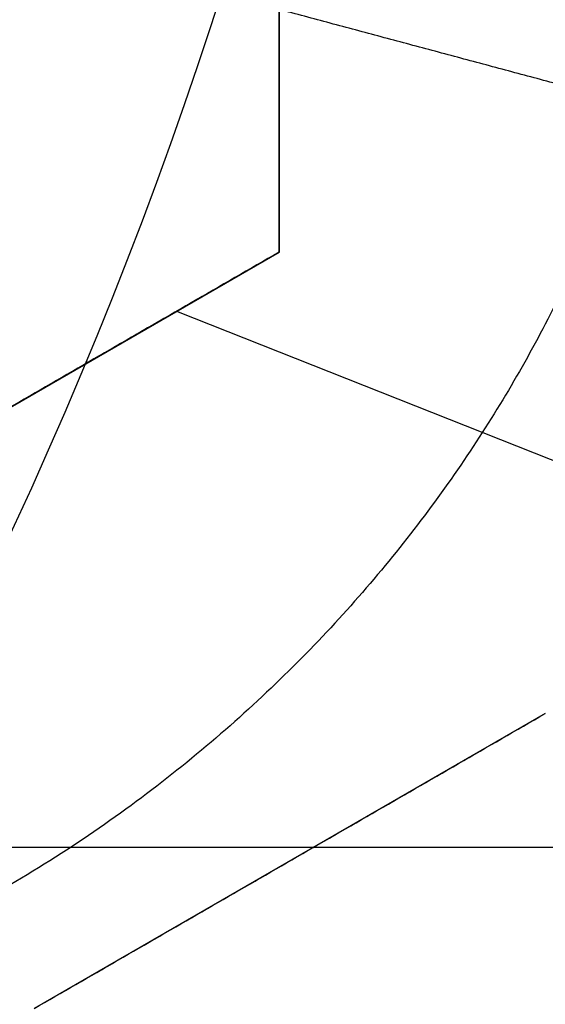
# Model space of a CAD drawing. Header units: centimetres. Extents: x -10 to 8.9, y -29.1 to -8.
# Tile 649 of 1035: x -6.3557 to -6.331, y -28.3174 to -28.2712. Entities that reach past the tile are written whole.
import ezdxf

# ---------------------------------------------------------------- set-up
doc = ezdxf.new("R2010")
doc.units = ezdxf.units.CM
doc.layers.add('Default', color=7, linetype='Continuous', true_color=0x000000)

msp = doc.modelspace()

# ---------------------------------------------------------------- linework, layer by layer
at = {"layer": 'Default'}
for p, q in [((-6.343500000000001, -28.28207626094, 0.2730369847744), (-6.343500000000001, -28.25436344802, 0.2730369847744)), ((-6.36749999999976, -28.29593266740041, 0.27456905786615), (-6.343499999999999, -28.28207626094, 0.27456905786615)), ((-6.348312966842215, -28.28485354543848, 0.2994401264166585), (-6.275348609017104, -28.31374217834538, 0.270877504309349)), ((-6.355499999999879, -28.28900446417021, 0.248070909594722), (-6.355499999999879, -28.28900446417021, 0.3012797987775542)), ((-6.331000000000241, -28.30372689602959, 0.2670937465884), (-6.355, -28.31758330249, 0.2670937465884)), ((-6.960094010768, -28.31, -1.236260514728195), (-6.139905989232, -28.31, -1.236260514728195)), ((-6.343000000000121, -28.31065509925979, 0.2405952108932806), (-6.343000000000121, -28.31065509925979, 0.2938040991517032))]:
    msp.add_line(p, q, dxfattribs=at)
at = {"layer": 'Default', "extrusion": (0, 0, -1)}
for centre, radius, start, end in [((6.550000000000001, -28.205, -0.45), 0.9, 90, 270), ((6.550000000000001, -28.205, 0.3399975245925), 0.8999999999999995, 90, 270), ((6.550000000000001, -28.205, 1.15), 0.8550000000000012, 90, 270), ((6.550000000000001, -28.205, -0.4), 0.5999999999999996, 90, 270), ((6.550000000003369, -28.20500000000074, -0.1625), 0.1937629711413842, 173.8385486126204, 216.1614513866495), ((6.550000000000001, -28.205, 0.82), 0.8250000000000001, 180, 0), ((6.550000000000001, -28.205, 1.03), 0.82, 180, 0), ((6.550000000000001, -28.205, 1.005), 0.7950000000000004, 180, 0), ((6.550000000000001, -28.205, 0.87), 0.7825000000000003, 180, 0), ((6.550000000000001, -28.205, 1.005), 0.7825000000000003, 180, 0), ((6.550000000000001, -28.205, 0.895), 0.7575000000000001, 180, 0), ((6.550000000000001, -28.205, 0.53), 0.75, 180, 0), ((6.550000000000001, -28.205, -0.2075), 0.75, 180, 0), ((6.550000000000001, -28.205, -0.2075), 0.7025000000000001, 180, 0), ((6.550000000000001, -28.205, -0.1825), 0.6775000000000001, 180, 0), ((6.550000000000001, -28.205, -0.1725), 0.6774999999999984, 180, 0), ((6.550000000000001, -28.205, -0.1625), 0.6724999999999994, 180, 0), ((6.550000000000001, -28.205, -0.2), 0.6724999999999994, 180, 0), ((6.550000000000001, -28.205, -0.2), 0.6367740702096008, 180, 0), ((6.550000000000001, -28.205, -0.1809807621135), 0.6125, 180, 0), ((6.550000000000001, -28.205, -0.1625), 0.6075000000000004, 180, 0), ((6.550000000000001, -28.205, -0.195), 0.6075000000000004, 180, 0), ((6.550000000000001, -28.205, 1.220980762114), 0.6075, 180, 0), ((6.550000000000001, -28.205, 1.24), 0.6075000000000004, 180, 0), ((6.550000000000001, -28.205, -0.18660444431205), 0.5500000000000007, 180, 0)]:
    msp.add_arc(centre, radius, start, end, dxfattribs=at)
at = {"layer": 'Default'}
for centre, radius, start, end in [((-6.550000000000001, -28.205, -0.82), 0.8349999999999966, 270, 90), ((-6.550000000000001, -28.205, -1.13), 0.8349999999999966, 270, 90), ((-6.550000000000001, -28.205, -0.9750000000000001), 0.8350000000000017, 270, 90), ((-6.550000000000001, -28.205, 0.35), 0.775, 270, 90), ((-6.550000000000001, -28.205, -0.1486250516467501), 0.7749999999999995, 270, 90), ((-6.550000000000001, -28.205, 0.45), 0.6000000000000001, 270, 90), ((-6.550000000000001, -28.205, 0.35), 0.6000000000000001, 270, 90), ((-6.550000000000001, -28.205, 0.19125), 0.2138939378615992, 328.3679673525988, 1.632032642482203), ((-6.550000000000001, -28.205, -0.845), 0.8250000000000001, 180, 0), ((-6.550000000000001, -28.205, -0.8325), 0.8249999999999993, 180, 0), ((-6.550000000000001, -28.205, -0.87), 0.8, 180, 0), ((-6.550000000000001, -28.205, -0.9800000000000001), 0.7575000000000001, 180, 0), ((-6.550000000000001, -28.205, -0.9375), 0.7574999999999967, 180, 0), ((-6.550000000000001, -28.205, 0.1625), 0.6775000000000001, 180, 0), ((-6.550000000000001, -28.205, 0.18125), 0.6724999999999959, 180, 0), ((-6.550000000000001, -28.205, -1.21), 0.67, 180, 0), ((-6.550000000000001, -28.205, -1.24), 0.6400000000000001, 180, 0), ((-6.550000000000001, -28.205, 0.2), 0.6367740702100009, 180, 0), ((-6.550000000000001, -28.205, 0.1625), 0.6231698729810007, 180, 0), ((-6.550000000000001, -28.205, 0.17875), 0.6074999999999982, 180, 0), ((-6.550000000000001, -28.205, -1.230490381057), 0.6074999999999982, 180, 0), ((-6.550000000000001, -28.205, 0.195), 0.55, 180, 0), ((-6.550000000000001, -28.205, 0.1782088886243), 0.55, 248.3999999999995, 0), ((-6.550000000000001, -28.205, -0.7112749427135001), 0.7750000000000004, 274.5310199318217, 0)]:
    msp.add_arc(centre, radius, start, end, dxfattribs=at)
at = {"layer": 'Default', "extrusion": (1.379857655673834e-06, 1.228458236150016e-16, -0.9999999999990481)}
msp.add_arc((6.549999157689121, -28.20500000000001, 0.5348706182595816), 0.7584484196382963, 180, 287.9998757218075, dxfattribs=at)
at = {"layer": 'Default', "extrusion": (0, -1, 0)}
for centre, radius, start, end in [((-6.550000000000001, -0.1450000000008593, 28.31), 1.184430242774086, 249.7426523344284, 290.2573476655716), ((-6.550000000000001, -0.145, 28.31), 1.184430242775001, 249.7426523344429, 290.2573476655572)]:
    msp.add_arc(centre, radius, start, end, dxfattribs=at)
at = {"layer": 'Default', "extrusion": (-7.220129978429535e-09, 0.9999999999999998, -2.013600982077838e-08)}
msp.add_arc((6.54998146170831, -2.30994829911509, -28.30999993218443), 1.214944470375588, 98.6973537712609, 109.7262121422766, dxfattribs=at)
at = {"layer": 'Default'}
for points, degree in [([(-6.550000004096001, -27.30500495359, -1.129995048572), (-6.537465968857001, -27.30500495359, -1.129995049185), (-6.512386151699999, -27.30552127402, -1.129973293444), (-6.474783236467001, -27.3078854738, -1.129982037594), (-6.437304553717, -27.31181799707, -1.129979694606), (-6.399970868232, -27.3173257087, -1.129980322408), (-6.362926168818, -27.32438806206, -1.129980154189), (-6.326197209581, -27.3329983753, -1.129980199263), (-6.289861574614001, -27.34314050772, -1.129980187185), (-6.254013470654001, -27.35478489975, -1.129980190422), (-6.218660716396, -27.36792869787, -1.129980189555), (-6.183898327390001, -27.38253814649, -1.129980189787), (-6.149770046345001, -27.39859430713, -1.129980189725), (-6.116350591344, -27.41606289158, -1.129980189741), (-6.083707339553, -27.43490588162, -1.129980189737), (-6.051859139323, -27.45511347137, -1.129980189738), (-6.020892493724, -27.47663251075, -1.129980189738), (-5.990848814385, -27.49943348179, -1.129980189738), (-5.961791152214, -27.52346942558, -1.129980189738), (-5.933780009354, -27.54868705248, -1.129980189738), (-5.906829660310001, -27.5750745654, -1.129980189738), (-5.881013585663, -27.60256235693, -1.129980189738), (-5.856368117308, -27.63111066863, -1.129980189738), (-5.832942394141, -27.66066372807, -1.129980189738), (-5.810787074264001, -27.69115373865, -1.129980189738), (-5.789912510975, -27.72256746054, -1.129980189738), (-5.770375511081, -27.75482271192, -1.129980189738), (-5.752204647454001, -27.78787084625, -1.129980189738), (-5.735435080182, -27.8216495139, -1.129980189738), (-5.720103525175, -27.8560794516, -1.129980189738), (-5.706216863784, -27.89114626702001, -1.129980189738), (-5.693813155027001, -27.92675906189, -1.129980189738), (-5.682910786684, -27.96286272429, -1.129980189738), (-5.673530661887, -27.99939085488, -1.129980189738), (-5.665692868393, -28.03625586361, -1.129980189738), (-5.659400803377, -28.07344306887, -1.129980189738), (-5.654672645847, -28.11085723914, -1.129980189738), (-5.651515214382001, -28.14843802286, -1.129980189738), (-5.649934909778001, -28.18611932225, -1.129980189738), (-5.649933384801, -28.22380820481, -1.129980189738), (-5.65151069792, -28.26149020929, -1.129980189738), (-5.654665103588, -28.29907102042, -1.129980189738), (-5.659390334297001, -28.33648606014, -1.129980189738), (-5.665679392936, -28.37367347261, -1.129980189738), (-5.673514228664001, -28.41053911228, -1.129980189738), (-5.68289159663, -28.447068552, -1.129980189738), (-5.693791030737, -28.48317285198, -1.129980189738), (-5.706192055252, -28.51878703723, -1.129980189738), (-5.720075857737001, -28.5538547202, -1.129980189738), (-5.735404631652, -28.58828579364, -1.129980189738), (-5.752171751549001, -28.62206623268, -1.129980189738), (-5.770339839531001, -28.65511550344, -1.129980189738), (-5.78987442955, -28.68737253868, -1.129980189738), (-5.810746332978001, -28.71878763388, -1.129980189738), (-5.832899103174, -28.74927924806, -1.129980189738), (-5.85632282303, -28.77883458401, -1.129980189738), (-5.880965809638, -28.80738458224, -1.129980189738), (-5.906779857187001, -28.83487458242, -1.129980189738), (-5.933727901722, -28.86126400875, -1.129980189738), (-5.961736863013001, -28.88648372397, -1.129980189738), (-5.990793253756, -28.9105224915, -1.129980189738), (-6.020835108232, -28.93332580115, -1.129980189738), (-6.051800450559, -28.95484754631, -1.129980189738), (-6.083647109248, -28.97505764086, -1.129980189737), (-6.116288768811, -28.99390313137, -1.129980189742), (-6.149707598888, -29.01137470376, -1.129980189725), (-6.183834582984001, -29.02743347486, -1.129980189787), (-6.218595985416, -29.04204567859, -1.129980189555), (-6.253947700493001, -29.05519220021, -1.129980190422), (-6.289795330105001, -29.06683951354, -1.129980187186), (-6.326131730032, -29.07698483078, -1.129980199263), (-6.36285948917, -29.08559773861, -1.12998015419), (-6.399900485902, -29.09266234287, -1.129980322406), (-6.437231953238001, -29.0981728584, -1.129979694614), (-6.47471667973, -29.10210911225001, -1.129982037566), (-6.512339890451, -29.1044772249, -1.129973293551), (-6.537448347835, -29.10499504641, -1.129995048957), (-6.549999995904, -29.10499504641, -1.129995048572)], 3), ([(-6.550000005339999, -27.32500645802, -1.149993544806), (-6.537651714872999, -27.32500645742, -1.149993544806), (-6.512986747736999, -27.32554459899, -1.150002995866), (-6.476051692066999, -27.32787036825, -1.14999919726), (-6.439276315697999, -27.33175223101, -1.150000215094), (-6.402654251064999, -27.33717969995, -1.149999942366), (-6.366301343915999, -27.34414129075, -1.150000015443), (-6.330232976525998, -27.35263500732, -1.149999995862), (-6.294592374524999, -27.36262965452, -1.150000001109), (-6.259531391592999, -27.37406902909, -1.149999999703), (-6.225026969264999, -27.3869473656, -1.15000000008), (-6.191106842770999, -27.40125022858, -1.149999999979), (-6.157777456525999, -27.41697696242, -1.150000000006), (-6.125134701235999, -27.43408646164, -1.149999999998), (-6.093256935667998, -27.45253472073, -1.15), (-6.062162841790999, -27.47231088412, -1.15), (-6.031930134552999, -27.49336665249, -1.15), (-6.002594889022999, -27.51567691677, -1.15), (-5.974227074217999, -27.53918966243, -1.15), (-5.946891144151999, -27.56384678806, -1.15), (-5.920598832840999, -27.58963664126, -1.15), (-5.895416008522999, -27.61649551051, -1.15), (-5.871372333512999, -27.64439091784, -1.15), (-5.848517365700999, -27.67326728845, -1.15), (-5.826900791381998, -27.7030584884, -1.15), (-5.806533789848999, -27.73375047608, -1.15), (-5.787472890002, -27.76526110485, -1.15), (-5.76974489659, -27.79754437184, -1.15), (-5.753383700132, -27.83054026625, -1.15), (-5.738424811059, -27.86417236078, -1.15), (-5.724875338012, -27.89842624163, -1.15), (-5.71277321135, -27.93321101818, -1.15), (-5.702135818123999, -27.96847408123, -1.15), (-5.692983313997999, -28.00415159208, -1.15), (-5.68533537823, -28.04015809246, -1.15), (-5.679195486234, -28.07647885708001, -1.15), (-5.674581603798, -28.11301879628, -1.15), (-5.67150000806, -28.14971971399, -1.15), (-5.669956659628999, -28.18652113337, -1.15), (-5.669953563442, -28.22333487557, -1.15), (-5.671491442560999, -28.26014682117, -1.15), (-5.674568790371, -28.29686076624, -1.15), (-5.679179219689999, -28.33341174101, -1.15), (-5.685316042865, -28.36974098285, -1.15), (-5.692961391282, -28.40575529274, -1.15), (-5.702112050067, -28.44144108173, -1.15), (-5.712748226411, -28.47671239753, -1.15), (-5.724850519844, -28.511507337, -1.15), (-5.738400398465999, -28.54576972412, -1.15), (-5.753358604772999, -28.57940639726, -1.15), (-5.769717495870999, -28.61240308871, -1.15), (-5.787441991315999, -28.6446852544, -1.15), (-5.806500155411, -28.6761964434, -1.15), (-5.826864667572, -28.70688945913, -1.15), (-5.848479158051, -28.73668231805, -1.15), (-5.871332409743, -28.76556074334, -1.15), (-5.895372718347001, -28.79345624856, -1.15), (-5.920549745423, -28.82031302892, -1.15), (-5.946837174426, -28.84610244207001, -1.15), (-5.974176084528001, -28.8707665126, -1.15), (-6.002558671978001, -28.89429476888, -1.15), (-6.031913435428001, -28.9166216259, -1.15), (-6.062165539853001, -28.9376912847, -1.15), (-6.093277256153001, -28.95747792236, -1.15), (-6.125171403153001, -28.97593404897, -1.149999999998), (-6.157830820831, -28.99304986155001, -1.150000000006), (-6.191177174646, -29.0087814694, -1.149999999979), (-6.225118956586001, -29.02308952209, -1.15000000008), (-6.25964571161, -29.03597120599, -1.149999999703), (-6.294721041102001, -29.04740944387, -1.150000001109), (-6.330363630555, -29.05739860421, -1.149999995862), (-6.366429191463, -29.06588597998, -1.150000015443), (-6.40278818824, -29.07284313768, -1.149999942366), (-6.439415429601, -29.07826537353, -1.150000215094), (-6.476180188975, -29.08214014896, -1.14999919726), (-6.513077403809, -29.08445837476, -1.150002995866), (-6.537686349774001, -29.08499354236, -1.149993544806), (-6.54999999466, -29.08499354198, -1.149993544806)], 3), ([(-6.549999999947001, -27.42838343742, -0.7616165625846), (-6.538747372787, -27.42824483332, -0.7617551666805), (-6.516204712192, -27.42845367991, -0.7620351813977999), (-6.482313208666, -27.43024072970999, -0.7624632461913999), (-6.448493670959, -27.43350371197, -0.7628974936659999), (-6.414786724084, -27.43824561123, -0.763337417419), (-6.381352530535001, -27.44444544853, -0.7637809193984), (-6.348201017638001, -27.45209983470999, -0.7642278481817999), (-6.315445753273, -27.46118216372, -0.764676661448), (-6.283108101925, -27.47168408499, -0.7651270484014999), (-6.251249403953, -27.48358745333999, -0.7655781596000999), (-6.219910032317, -27.49687984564, -0.766029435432), (-6.189177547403, -27.51152847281, -0.7664796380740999), (-6.159225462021, -27.52744172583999, -0.7669261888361), (-6.130017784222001, -27.54461827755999, -0.7673695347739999), (-6.101215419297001, -27.56329288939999, -0.7678150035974), (-6.073286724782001, -27.58321536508, -0.7682556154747), (-6.047409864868, -27.60344005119, -0.7686723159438), (-6.024707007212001, -27.6227118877, -0.7690451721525), (-6.004504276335, -27.64114310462, -0.7693833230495), (-5.984998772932, -27.66020157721, -0.7697151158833), (-5.965776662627, -27.68034635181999, -0.7700594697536), (-5.947249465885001, -27.70119728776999, -0.7704083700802), (-5.929608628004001, -27.72252886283, -0.7707584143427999), (-5.913139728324, -27.74390244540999, -0.7711027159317), (-5.896745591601, -27.76673460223, -0.7714641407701), (-5.879471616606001, -27.79280128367, -0.7718690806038), (-5.862185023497, -27.82140181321, -0.7723044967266), (-5.845650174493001, -27.85166194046, -0.7727558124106), (-5.830525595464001, -27.88248582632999, -0.7732063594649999), (-5.816816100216, -27.91378163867, -0.7736550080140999), (-5.804432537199, -27.94575507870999, -0.7741047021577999), (-5.793443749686, -27.97826360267, -0.7745533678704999), (-5.783885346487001, -28.01119863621, -0.7749995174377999), (-5.775776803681, -28.04447658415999, -0.7754420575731), (-5.769121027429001, -28.07806966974, -0.7758806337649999), (-5.763924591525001, -28.11195605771, -0.7763150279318), (-5.760204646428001, -28.14606329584, -0.7767440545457), (-5.75797080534, -28.18027120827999, -0.7771671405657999), (-5.757226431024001, -28.21470555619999, -0.7775824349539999), (-5.757979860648, -28.24925848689, -0.7780047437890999), (-5.760231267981, -28.28374168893, -0.7784336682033), (-5.763975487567, -28.31808767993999, -0.7788678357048), (-5.769197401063, -28.35219385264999, -0.7793060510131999), (-5.775894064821, -28.38605939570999, -0.7797482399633), (-5.784064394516, -28.41964983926, -0.7801939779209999), (-5.793686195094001, -28.45285785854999, -0.7806418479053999), (-5.804730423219, -28.48558927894, -0.781090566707), (-5.817164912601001, -28.51776854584, -0.7815390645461), (-5.830995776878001, -28.54941158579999, -0.7819875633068), (-5.846175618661, -28.5804064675, -0.7824344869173), (-5.862691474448, -28.61072888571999, -0.7828794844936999), (-5.880499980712, -28.64029706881, -0.7833213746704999), (-5.899571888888, -28.66906635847, -0.7837594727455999), (-5.91989141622, -28.69700629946, -0.7841934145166), (-5.941356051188, -28.72398166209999, -0.7846208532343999), (-5.963982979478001, -28.75002327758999, -0.7850431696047), (-5.987781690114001, -28.77512537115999, -0.7854569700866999), (-6.012782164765, -28.7993101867, -0.7858765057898), (-6.03884161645, -28.82242111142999, -0.7863039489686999), (-6.065837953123, -28.84435183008, -0.786736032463), (-6.093752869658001, -28.86509285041, -0.7871728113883), (-6.122529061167, -28.88460275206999, -0.7876132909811), (-6.15214747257, -28.90286625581, -0.7880571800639), (-6.18250003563, -28.91981717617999, -0.7885028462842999), (-6.213581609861, -28.93545322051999, -0.7889502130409), (-6.245293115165, -28.94972306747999, -0.7893978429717), (-6.277594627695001, -28.96261096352, -0.7898451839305), (-6.310433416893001, -28.97409375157, -0.790291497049), (-6.343717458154, -28.98414082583, -0.7907355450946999), (-6.377431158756, -28.99274659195, -0.7911771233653), (-6.411455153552, -28.99988067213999, -0.7916146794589), (-6.445763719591, -29.00553981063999, -0.7920479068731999), (-6.480290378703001, -29.00971218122, -0.7924759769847), (-6.515041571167, -29.01239375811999, -0.7928989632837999), (-6.538334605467, -29.01317723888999, -0.7931772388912), (-6.549999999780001, -29.01331529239, -0.7933152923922)], 3), ([(-6.550000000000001, -28.98, -0.6472501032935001), (-6.538733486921, -28.98, -0.6470307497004), (-6.516189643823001, -28.97950872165, -0.6465878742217), (-6.482389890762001, -28.97729300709, -0.6459119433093), (-6.448718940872, -28.97360204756, -0.6452266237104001), (-6.415286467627, -28.96845141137, -0.6445341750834), (-6.382136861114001, -28.9618541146, -0.6438355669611), (-6.349274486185, -28.95380935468, -0.6431308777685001), (-6.316821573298, -28.94434696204, -0.6424227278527), (-6.284787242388, -28.93346993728, -0.6417113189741), (-6.253280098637, -28.92121449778, -0.6409990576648), (-6.222324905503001, -28.90759197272, -0.6402865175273), (-6.191987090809, -28.89262837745, -0.6395751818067), (-6.162348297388, -28.87636610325, -0.6388669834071), (-6.133423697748, -28.85881215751, -0.6381622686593), (-6.1053183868, -28.84003103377, -0.6374636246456), (-6.07803369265, -28.82002363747, -0.6367710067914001), (-6.051669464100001, -28.7988625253, -0.6360872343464), (-6.026237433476, -28.77655854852, -0.6354115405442), (-6.001809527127, -28.75317251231, -0.6347498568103), (-5.978430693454, -28.72875070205, -0.6340883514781), (-5.956125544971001, -28.70331637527, -0.6334126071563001), (-5.934966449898, -28.67695331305, -0.6327288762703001), (-5.914960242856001, -28.6496691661, -0.6320362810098), (-5.896181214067, -28.62156563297, -0.6313376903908), (-5.878632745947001, -28.59264971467, -0.6306331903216), (-5.862367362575, -28.56300470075, -0.6299248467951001), (-5.847408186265, -28.53267528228, -0.629213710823), (-5.833784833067, -28.50171815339, -0.6285011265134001), (-5.821532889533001, -28.47022030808, -0.6277890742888), (-5.8106490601, -28.43816826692, -0.6270772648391), (-5.801170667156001, -28.40565376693, -0.6263677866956), (-5.793124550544, -28.37276766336, -0.6256626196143), (-5.786530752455, -28.33961176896, -0.6249639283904), (-5.78138744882, -28.30619858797, -0.6242718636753), (-5.777701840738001, -28.27254822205, -0.6235871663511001), (-5.775489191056, -28.23876096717, -0.6229108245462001), (-5.774754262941, -28.20494234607, -0.6222489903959), (-5.775493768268, -28.17114853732, -0.6215875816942), (-5.777706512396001, -28.13740264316, -0.6209120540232), (-5.781393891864, -28.10374893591, -0.6202272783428), (-5.786546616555, -28.07029563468, -0.6195343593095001), (-5.793145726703, -28.0371388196, -0.6188356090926), (-5.801183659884, -28.00430073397, -0.6181314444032), (-5.810652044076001, -27.97182316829, -0.6174227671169), (-5.821536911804, -27.93976765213, -0.6167108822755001), (-5.833799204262, -27.90824671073, -0.6159982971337), (-5.847421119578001, -27.87729763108, -0.615285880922), (-5.862376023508, -27.84697847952, -0.6145749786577), (-5.878652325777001, -27.8173156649, -0.613866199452), (-5.896211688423, -27.78838626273, -0.6131613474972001), (-5.914995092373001, -27.76028113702, -0.6124626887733), (-5.934999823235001, -27.73300334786, -0.6117702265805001), (-5.956160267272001, -27.70664206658, -0.6110865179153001), (-5.978475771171, -27.68119987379, -0.6104105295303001), (-6.001860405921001, -27.6567765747, -0.6097489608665), (-6.026289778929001, -27.63339360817, -0.6090872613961), (-6.051718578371, -27.61109628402, -0.6084116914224), (-6.078088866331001, -27.58993391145, -0.6077277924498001), (-6.105377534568, -27.56992754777, -0.6070351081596), (-6.133484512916, -27.55114909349, -0.6063364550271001), (-6.162412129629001, -27.53359698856, -0.6056316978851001), (-6.192055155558, -27.51733618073, -0.6049234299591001), (-6.222391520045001, -27.50237706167, -0.6042121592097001), (-6.253344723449, -27.48875867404, -0.6034996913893), (-6.284863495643, -27.47650207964, -0.6027871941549), (-6.316910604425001, -27.46562484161, -0.6020755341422), (-6.349366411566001, -27.45616608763, -0.6013673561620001), (-6.382222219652, -27.44812703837, -0.6006628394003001), (-6.415376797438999, -27.44153241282, -0.5999641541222), (-6.448824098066, -27.43638416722, -0.5992714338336), (-6.482460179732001, -27.43270175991, -0.5985868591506), (-6.516196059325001, -27.43049163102, -0.5979122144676), (-6.538732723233, -27.43, -0.5974694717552), (-6.550000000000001, -27.43, -0.5972501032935)], 3), ([(-6.784376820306, -28.92632328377, -0.6348712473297), (-6.773838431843, -28.92974735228, -0.6346469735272), (-6.752592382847, -28.93614668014, -0.6341960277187), (-6.720306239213, -28.94433158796, -0.6335039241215), (-6.687691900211, -28.95109451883, -0.6328066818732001), (-6.654850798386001, -28.95641256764, -0.6321091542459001), (-6.621864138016, -28.9602809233, -0.6314149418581), (-6.588739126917, -28.96270318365, -0.6307247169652), (-6.555473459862, -28.96367365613, -0.6300349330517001), (-6.522210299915, -28.96318367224, -0.6293441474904), (-6.489025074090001, -28.96123883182, -0.6286502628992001), (-6.455904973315, -28.95783633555, -0.6279497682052), (-6.422932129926, -28.95297750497, -0.6272443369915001), (-6.390217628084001, -28.94667756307, -0.6265372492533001), (-6.357843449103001, -28.93895566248, -0.6258300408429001), (-6.32588632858, -28.92983586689, -0.6251236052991), (-6.29439659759, -28.91933902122, -0.6244195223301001), (-6.263411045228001, -28.90748132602, -0.6237197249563), (-6.232968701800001, -28.89427837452, -0.6230257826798), (-6.203113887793, -28.87974755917, -0.6223343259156), (-6.173891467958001, -28.86390613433, -0.6216420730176), (-6.145383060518, -28.84679413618, -0.6209485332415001), (-6.117675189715, -28.82846554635, -0.6202531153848), (-6.090803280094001, -28.80894739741, -0.6195567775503), (-6.064798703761, -28.78826200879, -0.6188620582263), (-6.039692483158, -28.76642843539, -0.6181707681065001), (-6.015556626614, -28.7435034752, -0.6174807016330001), (-5.992461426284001, -28.71955357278, -0.6167897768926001), (-5.970470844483, -28.69465328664, -0.6160960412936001), (-5.949568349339, -28.66878590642, -0.6153957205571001), (-5.929800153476, -28.64199891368, -0.6146904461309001), (-5.911222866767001, -28.61436507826, -0.6139833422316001), (-5.893872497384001, -28.58593678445, -0.6132760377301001), (-5.877788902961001, -28.55677817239, -0.6125695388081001), (-5.863017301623, -28.52697722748, -0.6118646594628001), (-5.849582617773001, -28.49659792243, -0.611162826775), (-5.837496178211, -28.4656760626, -0.6104680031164), (-5.826765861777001, -28.43423308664, -0.6097777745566), (-5.817399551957, -28.40226333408, -0.6090851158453), (-5.809456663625, -28.36995449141, -0.6083902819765), (-5.802947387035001, -28.33738758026, -0.6076936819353), (-5.797866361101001, -28.30454704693, -0.606996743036), (-5.794229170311, -28.27151677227, -0.606301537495), (-5.792040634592, -28.23836319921, -0.6056096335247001), (-5.791549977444, -28.21613082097, -0.6051462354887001), (-5.791549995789, -28.20499952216, -0.6049143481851)], 3), ([(-6.343500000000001, -28.25436344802, 0.2479061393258), (-6.343500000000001, -28.25744269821, 0.2476455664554), (-6.343500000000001, -28.26360092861, 0.2470782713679), (-6.343500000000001, -28.27282962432, 0.2460944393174), (-6.343500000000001, -28.27899306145, 0.2453513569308), (-6.343500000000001, -28.28207626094, 0.244958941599)], 3), ([(-6.343500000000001, -28.25436344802, 0.3011150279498), (-6.343500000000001, -28.25744460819, 0.3008542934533), (-6.343500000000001, -28.2636053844, 0.3002867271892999), (-6.343500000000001, -28.27283441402, 0.2993027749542), (-6.343500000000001, -28.2789951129, 0.2985599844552), (-6.343500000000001, -28.28207626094, 0.298167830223)], 3), ([(-6.326743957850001, -28.275174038, 0.22), (-6.3458848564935, -28.27004524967, 0.22), (-6.365025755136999, -28.26491646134, 0.22)], 2), ([(-6.326743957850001, -28.275174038, 0.22), (-6.327133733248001, -28.27641409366, 0.22), (-6.327994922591, -28.27888400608, 0.2199154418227), (-6.329526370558, -28.28252957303, 0.21953147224), (-6.331311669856, -28.28613136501, 0.2188808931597), (-6.333358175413, -28.28967810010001, 0.2179520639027), (-6.335680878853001, -28.29316790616, 0.2167279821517), (-6.338295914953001, -28.29659136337, 0.2151872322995), (-6.341213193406, -28.29992655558, 0.2133095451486), (-6.344448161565, -28.30315435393, 0.2110684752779), (-6.34800666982, -28.30624161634, 0.2084408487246), (-6.35188511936, -28.30914736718, 0.2054082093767), (-6.356075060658, -28.31182784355, 0.2019532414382), (-6.360544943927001, -28.31422760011, 0.1980753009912), (-6.365246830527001, -28.31629092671, 0.1937874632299), (-6.370117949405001, -28.31796516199, 0.1891163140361), (-6.375065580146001, -28.31920133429, 0.1841199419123), (-6.379991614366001, -28.31996742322, 0.1788685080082), (-6.384789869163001, -28.32024926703, 0.1734506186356), (-6.389366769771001, -28.3200516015, 0.1679527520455), (-6.392200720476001, -28.319619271, 0.1643137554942), (-6.393564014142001, -28.31933228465, 0.1625)], 3), ([(-6.343500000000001, -28.28207626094, 0.244958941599), (-6.346259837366, -28.28366965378, 0.2456972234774), (-6.351717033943, -28.2868203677, 0.2471270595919), (-6.359690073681, -28.29142360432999, 0.2491246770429), (-6.364914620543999, -28.29443999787, 0.2503703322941), (-6.3675, -28.2959326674, 0.2509702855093)], 3), ([(-6.343500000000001, -28.28207626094, 0.298167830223), (-6.346266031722, -28.2836732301, 0.2989077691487), (-6.351731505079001, -28.28682872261, 0.3003396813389), (-6.35970385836, -28.29143156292, 0.3023369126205), (-6.364920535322, -28.29444341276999, 0.3035805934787), (-6.3675, -28.2959326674, 0.3041791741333)], 3), ([(-6.343500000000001, -28.28207626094, 0.298167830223), (-6.343500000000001, -28.28207626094, 0.271563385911), (-6.343500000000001, -28.28207626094, 0.244958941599)], 2), ([(-6.355, -28.31758330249, 0.2432296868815), (-6.352391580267, -28.31607733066, 0.24268155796), (-6.34713624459, -28.31304316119, 0.2415441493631), (-6.339156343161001, -28.30843596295, 0.2397209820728), (-6.333733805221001, -28.30530525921, 0.2384199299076), (-6.331, -28.30372689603, 0.2377489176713)], 3), ([(-6.355, -28.31758330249, 0.2964385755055), (-6.352387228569, -28.3160748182, 0.2958895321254), (-6.347126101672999, -28.31303730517, 0.2947507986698), (-6.339145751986, -28.30842984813, 0.2929273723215), (-6.333729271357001, -28.30530264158, 0.2916277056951), (-6.331, -28.30372689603, 0.2909578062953)], 3)]:
    msp.add_open_spline(points, degree=degree, dxfattribs=at)
for points, knots in [([(-5.978187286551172, -27.65671795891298, -0.8200013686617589), (-5.982028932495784, -27.65271221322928, -0.8198943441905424), (-6.0036866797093, -27.63059904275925, -0.8192981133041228), (-6.045434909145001, -27.592650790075, -0.8182125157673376), (-6.107814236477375, -27.54614199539, -0.81665422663), (-6.1750504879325, -27.505673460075, -0.8150551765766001), (-6.246341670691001, -27.47188979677, -0.8134306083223), (-6.320641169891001, -27.445368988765, -0.8118060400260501), (-6.396800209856, -27.42644239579, -0.8102069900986), (-6.473795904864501, -27.415221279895, -0.8086487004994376), (-6.550005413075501, -27.41158862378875, -0.8071806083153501), (-6.626214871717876, -27.415222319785, -0.8057125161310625), (-6.703210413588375, -27.42644448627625, -0.8041542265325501), (-6.779369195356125, -27.44537211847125, -0.8025551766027), (-6.853668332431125, -27.4718939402, -0.8009306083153), (-6.924959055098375, -27.50567857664, -0.7993060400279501), (-6.992194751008, -27.54614802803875, -0.7977069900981), (-7.054573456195, -27.59265767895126, -0.79614870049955), (-7.111030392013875, -27.64397726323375, -0.7946806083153), (-7.1623492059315, -27.700434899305, -0.7932125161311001), (-7.2088580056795, -27.762814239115, -0.7916542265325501), (-7.249326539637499, -27.83005048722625, -0.7900551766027), (-7.2831102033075, -27.90134167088, -0.7884306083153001), (-7.309631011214, -27.97564116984, -0.78680604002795), (-7.328557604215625, -28.05180020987, -0.7852069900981), (-7.339778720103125, -28.12879590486, -0.78364870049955), (-7.343411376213, -28.205005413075, -0.7821806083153), (-7.339777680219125, -28.28121487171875, -0.7807125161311), (-7.328555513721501, -28.358210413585, -0.77915422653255), (-7.314570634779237, -28.41448112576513, -0.7779727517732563), (-7.305021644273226, -28.4449068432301, -0.7773179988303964), (-7.303262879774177, -28.4503068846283, -0.7772012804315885)], [9.275203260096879, 9.275203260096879, 9.275203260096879, 9.275203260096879, 9.451340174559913, 10.25789556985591, 11.0644509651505, 11.8710063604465, 12.67756175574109, 13.48411715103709, 14.29067254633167, 15.09722794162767, 15.90378333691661, 16.71033873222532, 17.5168941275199, 18.32344952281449, 19.13000491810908, 19.93656031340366, 20.74311570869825, 21.54967110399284, 22.35622649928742, 23.16278189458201, 23.9693372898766, 24.77589268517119, 25.58244808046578, 26.38900347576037, 27.19555887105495, 28.00211426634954, 28.80866966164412, 29.61522505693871, 30.4217804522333, 31.228335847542, 31.40302071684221, 31.40302071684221, 31.40302071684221, 31.40302071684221]), ([(-7.254237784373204, -28.56780919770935, -0.8200149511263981), (-7.25225816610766, -28.57165173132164, -0.8199261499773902), (-7.238054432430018, -28.59867645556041, -0.8192994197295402), (-7.208852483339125, -28.64719452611, -0.81814557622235), (-7.162342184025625, -28.70957351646, -0.8165872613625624), (-7.1110227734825, -28.76603037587, -0.81511917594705), (-7.054565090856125, -28.817349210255, -0.81365108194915), (-6.992185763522, -28.86385800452, -0.8120927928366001), (-6.924949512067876, -28.90432653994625, -0.8104937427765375), (-6.853658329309, -28.93811020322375, -0.8088691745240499), (-6.779358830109, -28.96463101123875, -0.8072446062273), (-6.703199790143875, -28.98355760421, -0.8056455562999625), (-6.626204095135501, -28.994778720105, -0.8040872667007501), (-6.5499945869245, -28.99841137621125, -0.8026191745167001), (-6.473785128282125, -28.994777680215, -0.8011510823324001), (-6.396789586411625, -28.98355551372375, -0.7995927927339), (-6.320630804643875, -28.96462788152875, -0.79799374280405), (-6.246331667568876, -28.9381060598, -0.7963691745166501), (-6.175040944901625, -28.90432142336, -0.7947446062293), (-6.107805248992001, -28.86385197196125, -0.79314555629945), (-6.045426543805, -28.81734232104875, -0.7915872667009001), (-5.988969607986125, -28.76602273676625, -0.79011917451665), (-5.937650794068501, -28.709565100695, -0.7886510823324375), (-5.891141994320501, -28.647185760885, -0.7870927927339), (-5.850673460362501, -28.57994951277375, -0.78549374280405), (-5.8168897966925, -28.50865832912, -0.78386917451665), (-5.790368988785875, -28.43435883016, -0.7822446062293), (-5.771442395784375, -28.35819979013, -0.7806455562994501), (-5.760221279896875, -28.28120409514, -0.7790872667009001), (-5.75745515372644, -28.22317352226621, -0.7779693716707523), (-5.757897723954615, -28.19054613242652, -0.777340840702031), (-5.758094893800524, -28.18331888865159, -0.7772013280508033)], [9.15335231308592, 9.15335231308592, 9.15335231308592, 9.15335231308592, 9.286355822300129, 10.09307514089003, 10.89979445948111, 11.70651377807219, 12.5132330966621, 13.31995241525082, 14.12667173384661, 14.93339105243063, 15.74011037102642, 16.5468296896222, 17.35354900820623, 18.16026832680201, 18.96698764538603, 19.77370696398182, 20.58042628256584, 21.38714560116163, 22.19386491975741, 23.00058423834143, 23.80730355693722, 24.61402287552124, 25.42074219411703, 26.22746151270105, 27.03418083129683, 27.84090014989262, 28.64761946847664, 29.45433878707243, 30.26105810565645, 31.06777742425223, 31.29719482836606, 31.29719482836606, 31.29719482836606, 31.29719482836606]), ([(-7.106978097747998, -28.74388811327, -0.7599999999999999), (-7.099108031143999, -28.75202237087, -0.759778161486), (-7.083011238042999, -28.76794623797, -0.7593382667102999), (-7.057842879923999, -28.79075171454, -0.7586635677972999), (-7.031699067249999, -28.81243352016, -0.757979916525), (-7.004630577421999, -28.8329494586, -0.7572874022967), (-6.976688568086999, -28.85226066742, -0.7565876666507), (-6.947927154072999, -28.87032960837, -0.7558819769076), (-6.918401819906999, -28.88712140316, -0.7551717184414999), (-6.888169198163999, -28.90260383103, -0.7544582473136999), (-6.857287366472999, -28.91674713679, -0.7537429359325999), (-6.825815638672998, -28.92952415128, -0.7530271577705), (-6.793814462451, -28.94091033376, -0.7523122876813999), (-6.761345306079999, -28.95088381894, -0.7515996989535), (-6.728470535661, -28.9594254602, -0.7508907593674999), (-6.695253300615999, -28.9665188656, -0.7501868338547), (-6.661757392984, -28.97215043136, -0.7494892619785), (-6.628047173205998, -28.97630936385, -0.7487994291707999), (-6.594187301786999, -28.97898770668, -0.7481184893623), (-6.560243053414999, -28.98018034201, -0.7474483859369), (-6.526279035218, -28.97988502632, -0.7467880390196), (-6.492360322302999, -28.97810229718, -0.7461124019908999), (-6.458551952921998, -28.9748355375, -0.7454280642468), (-6.424918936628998, -28.97009099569, -0.7447349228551), (-6.39152584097, -28.96387775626, -0.7440346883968), (-6.358436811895, -28.95620773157, -0.7433286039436), (-6.325715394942, -28.94709563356, -0.7426180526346), (-6.293424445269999, -28.93655895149, -0.7419043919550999), (-6.261625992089, -28.92461791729, -0.741188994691), (-6.230381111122, -28.91129546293, -0.7404732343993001), (-6.199749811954, -28.89661717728, -0.7397584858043), (-6.169790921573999, -28.88061125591, -0.739046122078), (-6.140561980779, -28.86330845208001, -0.7383375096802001), (-6.11211912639, -28.84474201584, -0.7376340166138), (-6.084516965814, -28.82494761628, -0.7369369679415), (-6.057808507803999, -28.80396329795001, -0.7362477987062), (-6.032045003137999, -28.78182936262, -0.7355674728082), (-6.007275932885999, -28.75858835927, -0.7348986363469), (-5.983548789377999, -28.73428490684, -0.7342375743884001), (-5.96090870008, -28.70896521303, -0.7335611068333), (-5.939399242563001, -28.68267794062, -0.7328760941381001), (-5.919061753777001, -28.65547356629, -0.7321823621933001), (-5.89993530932, -28.62740431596, -0.7314816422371), (-5.882056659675, -28.59852408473, -0.7307751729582), (-5.865460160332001, -28.56888833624, -0.7300643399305), (-5.850177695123, -28.53855397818, -0.7293505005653), (-5.836238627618, -28.50757927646, -0.7286350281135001), (-5.823669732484, -28.47602372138, -0.7279192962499), (-5.812495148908, -28.44394792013, -0.7272046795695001), (-5.802736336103, -28.41141348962, -0.726492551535), (-5.794412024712, -28.37848291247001, -0.7257842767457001), (-5.787538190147, -28.34521945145, -0.7250812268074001), (-5.782128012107, -28.31168697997, -0.7243847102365), (-5.778191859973, -28.27794993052, -0.7236962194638), (-5.775737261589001, -28.24407303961, -0.7230164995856), (-5.775043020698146, -28.21973233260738, -0.7225379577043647), (-5.775000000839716, -28.20670664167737, -0.7222831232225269), (-5.775000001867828, -28.205, -0.722249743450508)], [-30.57582455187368, -30.57582455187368, -30.57582455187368, -30.57582455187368, -30.23609316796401, -29.89636178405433, -29.55663040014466, -29.21689901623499, -28.877167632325, -28.53743624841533, -28.19770486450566, -27.85797348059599, -27.51824209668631, -27.17851071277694, -26.83877932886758, -26.49904794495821, -26.15931656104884, -25.81958517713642, -25.47985379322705, -25.14012240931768, -24.80039102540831, -24.46065964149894, -24.12092825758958, -23.78119687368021, -23.44146548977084, -23.10173410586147, -22.76200272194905, -22.42227133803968, -22.08253995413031, -21.74280857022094, -21.40307718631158, -21.06334580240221, -20.72361441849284, -20.38388303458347, -20.04415165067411, -19.70442026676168, -19.36468888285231, -19.02495749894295, -18.68522611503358, -18.34549473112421, -18.00576334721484, -17.66603196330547, -17.3263005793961, -16.98656919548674, -16.64683781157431, -16.30710642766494, -15.96737504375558, -15.62764365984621, -15.28791227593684, -14.94818089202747, -14.6084495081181, -14.26871812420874, -13.92898674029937, -13.58925535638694, -13.24952397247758, -12.90979258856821, -12.57006120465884, -12.23032982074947, -12.17910646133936, -12.17910646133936, -12.17910646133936, -12.17910646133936])]:
    msp.add_open_spline(points, degree=3, knots=knots, dxfattribs=at)

doc.saveas('drawing.dxf')
